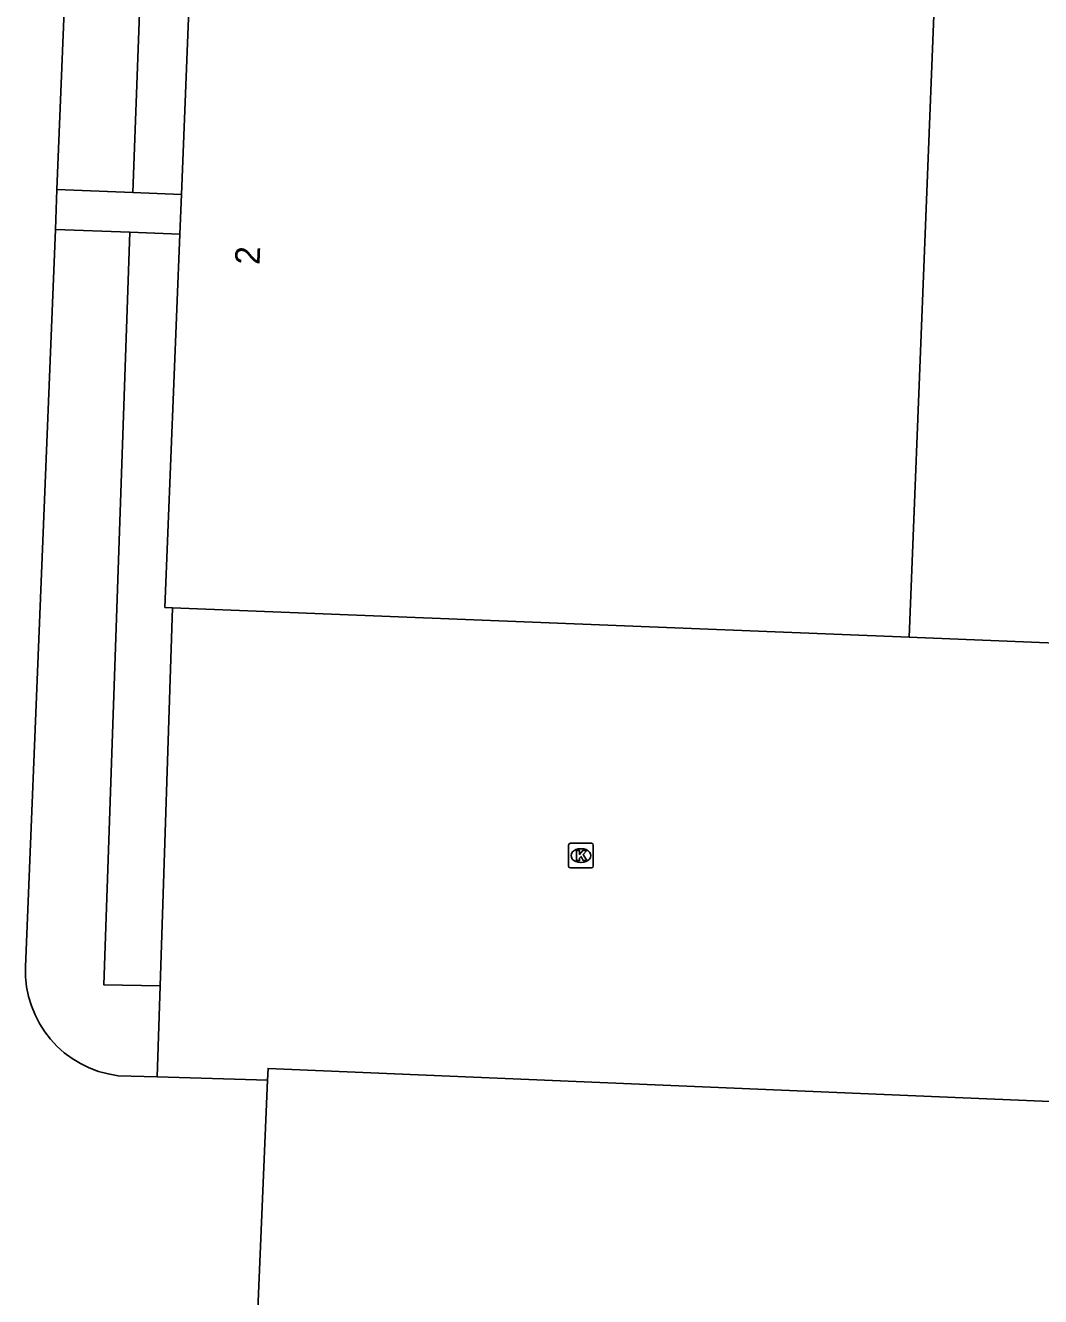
# Model space of a CAD drawing. Extents: x 160732 to 162105, y 387428 to 388479.
# Drawn here: x 161436.6 to 161477.7, y 387490.5 to 387542 of the extents above; entities that cross this region are included whole.
import ezdxf

# ---------------------------------------------------------------- set-up
doc = ezdxf.new("R2010")
doc.units = 0
for name, color, linetype in [('IMGEO_Groenvoorziening', 7, 'Continuous'), ('IMGEO_Kolk', 7, 'Continuous'), ('IMGEO_Muur', 7, 'Continuous'), ('IMGEO_Pand', 7, 'Continuous'), ('IMGEO_Pand_nummerreeks', 7, 'Continuous'), ('IMGEO_Voetpad_open', 7, 'Continuous')]:
    doc.layers.add(name, color=color, linetype=linetype)

msp = doc.modelspace()

# ---------------------------------------------------------------- linework, layer by layer
at = {"layer": 'IMGEO_Groenvoorziening'}
for points in [[(161440.9, 387535.217), (161441.422, 387549.065), (161438.393, 387549.209)], [(161440.783, 387533.606), (161439.726, 387503.1), (161442.011, 387503.049)]]:
    msp.add_lwpolyline(points, dxfattribs=at)
at = {"layer": 'IMGEO_Kolk'}
for p, q in [((161458.566, 387507.907), (161458.566, 387508.759)), ((161458.641, 387508.833), (161459.493, 387508.833)), ((161459.054, 387508.613), (161459.079, 387508.613)), ((161459.567, 387508.759), (161459.567, 387507.907)), ((161459.077, 387508.053), (161459.052, 387508.053)), ((161459.493, 387507.833), (161458.641, 387507.833))]:
    msp.add_line(p, q, dxfattribs=at)
for points in [[(161458.566, 387507.907), (161458.566, 387508.759)], [(161458.641, 387508.833), (161459.493, 387508.833)], [(161458.887, 387508.533), (161459.01, 387508.533), (161459.01, 387508.382), (161459.14, 387508.533), (161459.304, 387508.533), (161459.158, 387508.382), (161459.311, 387508.133), (161459.159, 387508.133), (161459.074, 387508.297), (161459.01, 387508.23), (161459.01, 387508.133), (161458.887, 387508.133), (161458.887, 387508.533)], [(161459.567, 387508.759), (161459.567, 387507.907)], [(161459.493, 387507.833), (161458.641, 387507.833)]]:
    msp.add_lwpolyline(points, dxfattribs=at)
for centre, start, end in [((161458.643, 387508.757), 91.552, 178.448), ((161458.643, 387508.757), 91.552, 178.448), ((161459.491, 387508.757), 1.552, 88.448), ((161459.491, 387508.757), 1.552, 88.448), ((161458.643, 387507.909), 181.552, 268.448), ((161458.643, 387507.909), 181.552, 268.448), ((161459.491, 387507.909), 271.552, 358.448), ((161459.491, 387507.909), 271.552, 358.448)]:
    msp.add_arc(centre, 0.0765, start, end, dxfattribs=at)
for centre, major_axis, ratio, start_param, end_param in [((161459.053, 387508.333), (-0.387, 0.002), 0.722429, 4.712389, 7.853982), ((161459.078, 387508.333), (-0.39, 0.002), 0.717154, 1.570796, 4.712389)]:
    msp.add_ellipse(centre, major_axis=major_axis, ratio=ratio, start_param=start_param, end_param=end_param, dxfattribs=at)
at = {"layer": 'IMGEO_Muur'}
msp.add_lwpolyline([(161486.585, 387516.603), (161472.366, 387517.189)], dxfattribs=at)
at = {"layer": 'IMGEO_Pand'}
for points in [[(161443.378, 387547.759), (161442.874, 387535.142)], [(161473.537, 387546.502), (161472.366, 387517.189)], [(161442.874, 387535.142), (161442.81, 387533.53)], [(161442.81, 387533.53), (161442.205, 387518.394), (161442.518, 387518.381)], [(161442.518, 387518.381), (161472.366, 387517.189)], [(161446.366, 387499.225), (161446.386, 387499.702), (161481.923, 387498.2)], [(161446.366, 387499.225), (161445.728, 387484.154)]]:
    msp.add_lwpolyline(points, dxfattribs=at)
at = {"layer": 'IMGEO_Voetpad_open'}
for points in [[(161438.393, 387549.209), (161437.831, 387535.333)], [(161437.831, 387535.333), (161437.766, 387533.72)], [(161437.831, 387535.333), (161440.9, 387535.217)], [(161442.874, 387535.142), (161440.9, 387535.217)], [(161437.766, 387533.72), (161436.557, 387503.828)], [(161437.766, 387533.72), (161440.783, 387533.606)], [(161440.783, 387533.606), (161442.81, 387533.53)], [(161442.518, 387518.381), (161442.011, 387503.049)], [(161472.366, 387517.189), (161486.585, 387516.603)], [(161442.011, 387503.049), (161441.889, 387499.366)], [(161440.313, 387499.409), (161441.889, 387499.366)], [(161441.889, 387499.366), (161446.366, 387499.225)]]:
    msp.add_lwpolyline(points, dxfattribs=at)
msp.add_arc((161440.832, 387503.656), 4.278, 177.694, 263.0328, dxfattribs=at)

# ---------------------------------------------------------------- texts
at = {"layer": 'IMGEO_Pand_nummerreeks'}
msp.add_text('2', height=1, rotation=87.7125, dxfattribs=at).set_placement((161446.042, 387532.271))

doc.saveas('drawing.dxf')
